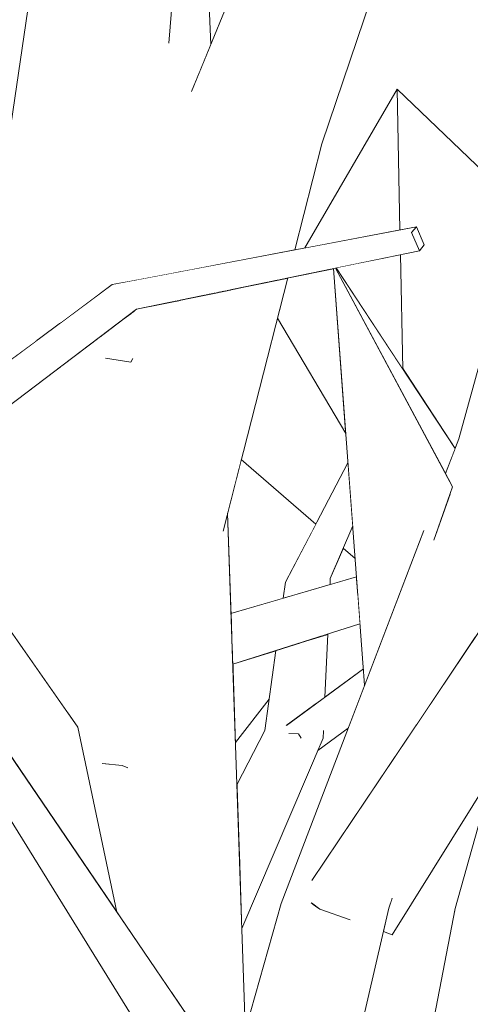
# Model space of a CAD drawing. Extents: x -289599 to -184549, y 66678 to 295474.
# Tile 292 of 656: x -263483 to -263431, y 71682 to 71798. Entities that reach past the tile are written whole.
import ezdxf

# ---------------------------------------------------------------- set-up
doc = ezdxf.new("R2010")
doc.units = 0
doc.header["$MEASUREMENT"] = 0
doc.linetypes.add('Wipeout_Contour', pattern=[1000, 0, -1000])
doc.layers.add('arch drzewa', color=8, linetype='Continuous')
doc.layers.add('arch drzewa_Nr_Pióra__4', color=8, linetype='Continuous', lineweight=9)

msp = doc.modelspace()

# ---------------------------------------------------------------- wipeouts: each hides what was drawn before it
at = {"color": 254, "linetype": 'Wipeout_Contour', "lineweight": 0, "ltscale": 1281241.585865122}
msp.add_wipeout([(-263463.65, 71806.32), (-263462.42, 71791.53), (-263461.04, 71794.9), (-263461.69, 71812.61)], dxfattribs=at).dxf.layer = 'arch drzewa'
at = {"color": 254, "linetype": 'Wipeout_Contour', "lineweight": 0, "ltscale": 960967.474172}
msp.add_wipeout([(-263519.34, 71726.14), (-263469.76, 71763.75), (-263472.45, 71765.61)], dxfattribs=at).dxf.layer = 'arch drzewa'
at = {"color": 254, "linetype": 'Wipeout_Contour', "lineweight": 0, "ltscale": 1281123.192296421}
msp.add_wipeout([(-263443.73, 71730.08), (-263458.51, 71723.9), (-263458.44, 71721.92), (-263443.48, 71726.69)], dxfattribs=at).dxf.layer = 'arch drzewa'
at = {"color": 254, "linetype": 'Wipeout_Contour', "lineweight": 0, "ltscale": 1280998.949857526}
msp.add_wipeout([(-263430.51, 71691.85), (-263429.97, 71677.53), (-263429.73, 71677.45), (-263427.82, 71692.64)], dxfattribs=at).dxf.layer = 'arch drzewa'

# ---------------------------------------------------------------- next in the draw order: wipeouts: each hides what was drawn before it
at = {"color": 254, "linetype": 'Wipeout_Contour', "lineweight": 0, "ltscale": 960866.012305}
msp.add_wipeout([(-263469.76, 71763.75), (-263436.5, 71770.63), (-263437.41, 71772.76)], dxfattribs=at).dxf.layer = 'arch drzewa'
at = {"color": 254, "linetype": 'Wipeout_Contour', "lineweight": 0, "ltscale": 961007.34734}
msp.add_wipeout([(-263472.45, 71765.61), (-263520.95, 71728.91), (-263519.34, 71726.14)], dxfattribs=at).dxf.layer = 'arch drzewa'
at = {"color": 254, "linetype": 'Wipeout_Contour', "lineweight": 0, "ltscale": 1281126.751027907}
msp.add_wipeout([(-263458.65, 71727.92), (-263458.51, 71723.9), (-263443.73, 71730.08), (-263443.89, 71732.22)], dxfattribs=at).dxf.layer = 'arch drzewa'
at = {"color": 254, "linetype": 'Wipeout_Contour', "lineweight": 0, "ltscale": 1281000.760288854}
msp.add_wipeout([(-263432.29, 71676.6), (-263430.22, 71677.61), (-263429.97, 71677.53), (-263430.51, 71691.85)], dxfattribs=at).dxf.layer = 'arch drzewa'

# ---------------------------------------------------------------- next in the draw order: wipeouts: each hides what was drawn before it
at = {"color": 254, "linetype": 'Wipeout_Contour', "lineweight": 0, "ltscale": 960973.259236}
msp.add_wipeout([(-263520.95, 71728.91), (-263472.45, 71765.61), (-263472.63, 71766.63)], dxfattribs=at).dxf.layer = 'arch drzewa'
at = {"color": 254, "linetype": 'Wipeout_Contour', "lineweight": 0, "ltscale": 1921721.257470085}
msp.add_wipeout([(-263462.44, 71740.65), (-263457.7, 71671.6), (-263456.67, 71670.07), (-263459.05, 71739.73), (-263459.56, 71737.74), (-263461.58, 71741.24)], dxfattribs=at).dxf.layer = 'arch drzewa'
at = {"color": 254, "linetype": 'Wipeout_Contour', "lineweight": 0, "ltscale": 1281122.999128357}
msp.add_wipeout([(-263452.24, 71731.59), (-263451.83, 71729.91), (-263447, 71731.31), (-263446.97, 71732.02)], dxfattribs=at).dxf.layer = 'arch drzewa'
at = {"color": 254, "linetype": 'Wipeout_Contour', "lineweight": 0, "ltscale": 1281109.666590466}
msp.add_wipeout([(-263447.27, 71725.49), (-263450.52, 71724.45), (-263448.77, 71717.21), (-263447.6, 71718.07)], dxfattribs=at).dxf.layer = 'arch drzewa'
at = {"color": 254, "linetype": 'Wipeout_Contour', "lineweight": 0, "ltscale": 1281007.771982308}
msp.add_wipeout([(-263432.29, 71693.16), (-263432.57, 71676.72), (-263432.29, 71676.6), (-263430.51, 71691.85)], dxfattribs=at).dxf.layer = 'arch drzewa'

# ---------------------------------------------------------------- next in the draw order: wipeouts: each hides what was drawn before it
at = {"color": 254, "linetype": 'Wipeout_Contour', "lineweight": 0, "ltscale": 961010.173879}
msp.add_wipeout([(-263472.63, 71766.63), (-263520.59, 71731.07), (-263520.95, 71728.91)], dxfattribs=at).dxf.layer = 'arch drzewa'
at = {"color": 254, "linetype": 'Wipeout_Contour', "lineweight": 0, "ltscale": 960835.219289}
msp.add_wipeout([(-263446.97, 71732.02), (-263444.34, 71738.21), (-263444.71, 71743.07)], dxfattribs=at).dxf.layer = 'arch drzewa'
at = {"color": 254, "linetype": 'Wipeout_Contour', "lineweight": 0, "ltscale": 1281142.372581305}
msp.add_wipeout([(-263462.95, 71741.49), (-263460, 71674.97), (-263457.7, 71671.6), (-263462.44, 71740.65)], dxfattribs=at).dxf.layer = 'arch drzewa'
at = {"color": 254, "linetype": 'Wipeout_Contour', "lineweight": 0, "ltscale": 960849.099591}
msp.add_wipeout([(-263452.24, 71731.59), (-263452.5, 71729.71), (-263451.83, 71729.91)], dxfattribs=at).dxf.layer = 'arch drzewa'
at = {"color": 254, "linetype": 'Wipeout_Contour', "lineweight": 0, "ltscale": 1281011.555241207}
msp.add_wipeout([(-263432.29, 71693.16), (-263435.44, 71676.77), (-263434.19, 71677.04), (-263432.57, 71676.72)], dxfattribs=at).dxf.layer = 'arch drzewa'

# ---------------------------------------------------------------- next in the draw order: wipeouts: each hides what was drawn before it
at = {"color": 254, "linetype": 'Wipeout_Contour', "lineweight": 0, "ltscale": 960950.322217}
msp.add_wipeout([(-263475.3, 71764.65), (-263478.89, 71776.04), (-263478.66, 71762.16)], dxfattribs=at).dxf.layer = 'arch drzewa'
at = {"color": 254, "linetype": 'Wipeout_Contour', "lineweight": 0, "ltscale": 960898.598862}
msp.add_wipeout([(-263437.41, 71772.76), (-263472.45, 71765.61), (-263469.76, 71763.75)], dxfattribs=at).dxf.layer = 'arch drzewa'
at = {"color": 254, "linetype": 'Wipeout_Contour', "lineweight": 0, "ltscale": 3203074.14590242}
msp.add_wipeout([(-263474.4, 71760.24), (-263478.14, 71757.4), (-263471.9, 71720.56), (-263469.52, 71731.72), (-263464.36, 71760.12), (-263470.11, 71760.19), (-263470.22, 71757.92), (-263470.42, 71757.49), (-263473.23, 71757.94), (-263473.9, 71760.23)], dxfattribs=at).dxf.layer = 'arch drzewa'
at = {"color": 254, "linetype": 'Wipeout_Contour', "lineweight": 0, "ltscale": 960969.50865}
msp.add_wipeout([(-263481.49, 71760.06), (-263489.43, 71759.45), (-263488.89, 71754.57)], dxfattribs=at).dxf.layer = 'arch drzewa'
at = {"color": 254, "linetype": 'Wipeout_Contour', "lineweight": 0, "ltscale": 1281121.289517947}
msp.add_wipeout([(-263452.24, 71731.59), (-263446.97, 71732.02), (-263444.71, 71743.07), (-263444.9, 71745.65)], dxfattribs=at).dxf.layer = 'arch drzewa'
at = {"color": 254, "linetype": 'Wipeout_Contour', "lineweight": 0, "ltscale": 960760.907767}
msp.add_wipeout([(-263425.8, 71716.4), (-263432.29, 71693.16), (-263430.51, 71691.85)], dxfattribs=at).dxf.layer = 'arch drzewa'

# ---------------------------------------------------------------- next in the draw order: wipeouts: each hides what was drawn before it
at = {"color": 254, "linetype": 'Wipeout_Contour', "lineweight": 0, "ltscale": 1281274.874348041}
msp.add_wipeout([(-263478.89, 71776.04), (-263479.88, 71773.74), (-263478.8, 71762.06), (-263478.66, 71762.16)], dxfattribs=at).dxf.layer = 'arch drzewa'
at = {"color": 254, "linetype": 'Wipeout_Contour', "lineweight": 0, "ltscale": 960870.164665}
msp.add_wipeout([(-263472.45, 71765.61), (-263437.41, 71772.76), (-263436.85, 71773.45)], dxfattribs=at).dxf.layer = 'arch drzewa'
at = {"color": 254, "linetype": 'Wipeout_Contour', "lineweight": 0, "ltscale": 1281211.225379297}
msp.add_wipeout([(-263463.98, 71764.95), (-263463.89, 71762.91), (-263463.88, 71762.97), (-263463.83, 71764.98)], dxfattribs=at).dxf.layer = 'arch drzewa'
at = {"color": 254, "linetype": 'Wipeout_Contour', "lineweight": 0, "ltscale": 960935.380875}
msp.add_wipeout([(-263474, 71760.54), (-263474.4, 71760.24), (-263473.9, 71760.23)], dxfattribs=at).dxf.layer = 'arch drzewa'
at = {"color": 254, "linetype": 'Wipeout_Contour', "lineweight": 0, "ltscale": 2241852.467594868}
msp.add_wipeout([(-263436.87, 71714.78), (-263430.03, 71724.96), (-263421.96, 71750.47), (-263431.85, 71748.48), (-263432.67, 71742.98), (-263432.59, 71742.84), (-263432.76, 71742.39)], dxfattribs=at).dxf.layer = 'arch drzewa'
at = {"color": 254, "linetype": 'Wipeout_Contour', "lineweight": 0, "ltscale": 1281153.702414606}
msp.add_wipeout([(-263470.35, 71711.45), (-263465.56, 71683.16), (-263460, 71674.97), (-263462.95, 71741.49)], dxfattribs=at).dxf.layer = 'arch drzewa'

# ---------------------------------------------------------------- next in the draw order: wipeouts: each hides what was drawn before it
at = {"color": 254, "linetype": 'Wipeout_Contour', "lineweight": 0, "ltscale": 960901.62624}
msp.add_wipeout([(-263436.85, 71773.45), (-263472.63, 71766.63), (-263472.45, 71765.61)], dxfattribs=at).dxf.layer = 'arch drzewa'
at = {"color": 254, "linetype": 'Wipeout_Contour', "lineweight": 0, "ltscale": 1281212.213252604}
msp.add_wipeout([(-263463.98, 71764.95), (-263464.56, 71764.83), (-263464.07, 71761.88), (-263463.89, 71762.91)], dxfattribs=at).dxf.layer = 'arch drzewa'
at = {"color": 254, "linetype": 'Wipeout_Contour', "lineweight": 0, "ltscale": 3203004.409450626}
msp.add_wipeout([(-263478.14, 71757.4), (-263478.57, 71757.07), (-263477.79, 71716.14), (-263476.67, 71714.54), (-263472.06, 71692.74), (-263465.56, 71683.16), (-263470.35, 71711.45), (-263470.8, 71709.74), (-263473.69, 71710.25), (-263471.9, 71720.56)], dxfattribs=at).dxf.layer = 'arch drzewa'
at = {"color": 254, "linetype": 'Wipeout_Contour', "lineweight": 0, "ltscale": 960803.442863}
msp.add_wipeout([(-263433.42, 71744.38), (-263432.67, 71742.98), (-263431.85, 71748.48)], dxfattribs=at).dxf.layer = 'arch drzewa'

# ---------------------------------------------------------------- next in the draw order: wipeouts: each hides what was drawn before it
at = {"color": 254, "linetype": 'Wipeout_Contour', "lineweight": 0, "ltscale": 2242158.717550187}
msp.add_wipeout([(-263465.51, 71800.36), (-263464.13, 71768.25), (-263463.75, 71768.32), (-263463.31, 71785.82), (-263463.27, 71789.45), (-263462.42, 71791.53), (-263463.65, 71806.32)], dxfattribs=at).dxf.layer = 'arch drzewa'
at = {"color": 254, "linetype": 'Wipeout_Contour', "lineweight": 0, "ltscale": 1281055.946530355}
msp.add_wipeout([(-263417.91, 71799.31), (-263431.85, 71748.48), (-263421.96, 71750.47), (-263413.93, 71795.19)], dxfattribs=at).dxf.layer = 'arch drzewa'
at = {"color": 254, "linetype": 'Wipeout_Contour', "lineweight": 0, "ltscale": 1281113.476563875}
msp.add_wipeout([(-263436.85, 71773.45), (-263437.41, 71772.76), (-263436.5, 71770.63), (-263435.94, 71771.32)], dxfattribs=at).dxf.layer = 'arch drzewa'
at = {"color": 254, "linetype": 'Wipeout_Contour', "lineweight": 0, "ltscale": 1921832.90685544}
msp.add_wipeout([(-263470.11, 71760.19), (-263464.36, 71760.12), (-263464.07, 71761.88), (-263464.56, 71764.83), (-263469.76, 71763.75), (-263469.94, 71763.62)], dxfattribs=at).dxf.layer = 'arch drzewa'
at = {"color": 254, "linetype": 'Wipeout_Contour', "lineweight": 0, "ltscale": 1281257.839766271}
msp.add_wipeout([(-263488.35, 71749.65), (-263485.92, 71727.75), (-263477.79, 71716.14), (-263478.57, 71757.07)], dxfattribs=at).dxf.layer = 'arch drzewa'
at = {"color": 254, "linetype": 'Wipeout_Contour', "lineweight": 0, "ltscale": 1601484.772272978}
msp.add_wipeout([(-263491.42, 71642.2), (-263476.36, 71641.28), (-263477.68, 71653.25), (-263487.04, 71667.18), (-263490.53, 71694.71)], dxfattribs=at).dxf.layer = 'arch drzewa'

# ---------------------------------------------------------------- next in the draw order: wipeouts: each hides what was drawn before it
at = {"color": 254, "linetype": 'Wipeout_Contour', "lineweight": 0, "ltscale": 1921860.694915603}
msp.add_wipeout([(-263467.97, 71785.34), (-263465.1, 71768.07), (-263464.13, 71768.25), (-263465.51, 71800.36), (-263465.52, 71800.34), (-263465.94, 71795.34)], dxfattribs=at).dxf.layer = 'arch drzewa'
at = {"color": 254, "linetype": 'Wipeout_Contour', "lineweight": 0, "ltscale": 960893.914935}
msp.add_wipeout([(-263454.48, 71666.85), (-263485.37, 71712.34), (-263488.75, 71711.25)], dxfattribs=at).dxf.layer = 'arch drzewa'

# ---------------------------------------------------------------- next in the draw order: wipeouts: each hides what was drawn before it
at = {"color": 254, "linetype": 'Wipeout_Contour', "lineweight": 0, "ltscale": 1281207.801754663}
msp.add_wipeout([(-263463.31, 71785.82), (-263463.75, 71768.32), (-263457.83, 71769.45), (-263454.26, 71785.03)], dxfattribs=at).dxf.layer = 'arch drzewa'
at = {"color": 254, "linetype": 'Wipeout_Contour', "lineweight": 0, "ltscale": 1281237.376130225}
msp.add_wipeout([(-263469.11, 71780.05), (-263469.76, 71767.18), (-263465.1, 71768.07), (-263467.97, 71785.34)], dxfattribs=at).dxf.layer = 'arch drzewa'
at = {"color": 254, "linetype": 'Wipeout_Contour', "lineweight": 0, "ltscale": 1281129.784342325}
msp.add_wipeout([(-263454.48, 71666.85), (-263488.75, 71711.25), (-263460.06, 71666.81), (-263455.93, 71666.21)], dxfattribs=at).dxf.layer = 'arch drzewa'

# ---------------------------------------------------------------- next in the draw order: wipeouts: each hides what was drawn before it
at = {"color": 254, "linetype": 'Wipeout_Contour', "lineweight": 0, "ltscale": 1601567.507572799}
msp.add_wipeout([(-263465.18, 71804.4), (-263469.41, 71801.86), (-263469.11, 71780.05), (-263467.97, 71785.34), (-263465.94, 71795.34)], dxfattribs=at).dxf.layer = 'arch drzewa'
at = {"color": 254, "linetype": 'Wipeout_Contour', "lineweight": 0, "ltscale": 2241947.973283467}
msp.add_wipeout([(-263457.68, 71699.55), (-263457.38, 71690.81), (-263447.82, 71713.24), (-263450.07, 71713.53), (-263450.43, 71713.29), (-263451.49, 71713.72), (-263454.68, 71714.14)], dxfattribs=at).dxf.layer = 'arch drzewa'
at = {"color": 254, "linetype": 'Wipeout_Contour', "lineweight": 0, "ltscale": 1281178.803868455}
msp.add_wipeout([(-263488.75, 71711.25), (-263489.77, 71711.99), (-263460.08, 71666.81), (-263460.06, 71666.81)], dxfattribs=at).dxf.layer = 'arch drzewa'

# ---------------------------------------------------------------- next in the draw order: linework, layer by layer
at = {"layer": 'arch drzewa_Nr_Pióra__4', "linetype": 'Continuous'}
msp.add_line((-263465.96, 71795.06), (-263465.18, 71804.4), dxfattribs=at)

# ---------------------------------------------------------------- next in the draw order: wipeouts: each hides what was drawn before it
at = {"color": 254, "linetype": 'Wipeout_Contour', "lineweight": 0, "ltscale": 1281248.057512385}
msp.add_wipeout([(-263469.41, 71801.86), (-263470.2, 71767.09), (-263469.76, 71767.18), (-263469.11, 71780.05)], dxfattribs=at).dxf.layer = 'arch drzewa'
at = {"color": 254, "linetype": 'Wipeout_Contour', "lineweight": 0, "ltscale": 960844.976307}
msp.add_wipeout([(-263457.96, 71707.74), (-263457.68, 71699.55), (-263454.68, 71714.14)], dxfattribs=at).dxf.layer = 'arch drzewa'
at = {"color": 254, "linetype": 'Wipeout_Contour', "lineweight": 0, "ltscale": 960824.799917}
msp.add_wipeout([(-263447.78, 71714.07), (-263448, 71713.98), (-263447.82, 71713.24)], dxfattribs=at).dxf.layer = 'arch drzewa'
at = {"color": 254, "linetype": 'Wipeout_Contour', "lineweight": 0, "ltscale": 960867.237858}
msp.add_wipeout([(-263489.77, 71711.99), (-263462, 71667.09), (-263460.08, 71666.81)], dxfattribs=at).dxf.layer = 'arch drzewa'
at = {"color": 254, "linetype": 'Wipeout_Contour', "lineweight": 0, "ltscale": 3202678.413284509}
msp.add_wipeout([(-263454.92, 71667.5), (-263454.48, 71666.85), (-263453.69, 71665.88), (-263446.67, 71664.86), (-263440.08, 71693.2), (-263443.01, 71693.33), (-263444.8, 71691.89), (-263448.2, 71693.09), (-263448.88, 71693.6), (-263452.76, 71693.77)], dxfattribs=at).dxf.layer = 'arch drzewa'

# ---------------------------------------------------------------- next in the draw order: wipeouts: each hides what was drawn before it
at = {"color": 254, "linetype": 'Wipeout_Contour', "lineweight": 0, "ltscale": 1921802.937782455}
msp.add_wipeout([(-263469.52, 71731.72), (-263471.45, 71710.01), (-263458.61, 71766.06), (-263463.83, 71764.98), (-263463.88, 71762.97), (-263464.36, 71760.12)], dxfattribs=at).dxf.layer = 'arch drzewa'
at = {"color": 254, "linetype": 'Wipeout_Contour', "lineweight": 0, "ltscale": 2241956.086333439}
msp.add_wipeout([(-263454.68, 71714.14), (-263451.49, 71713.72), (-263451.61, 71713.76), (-263452.09, 71714.77), (-263448.77, 71717.21), (-263450.52, 71724.45), (-263453.37, 71723.54)], dxfattribs=at).dxf.layer = 'arch drzewa'
at = {"color": 254, "linetype": 'Wipeout_Contour', "lineweight": 0, "ltscale": 2242022.050626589}
msp.add_wipeout([(-263469.04, 71678.48), (-263486.59, 71706.85), (-263470.08, 71667.97), (-263469.97, 71668.13), (-263470.19, 71668.28), (-263469.9, 71668.24), (-263467.6, 71671.67)], dxfattribs=at).dxf.layer = 'arch drzewa'
at = {"color": 254, "linetype": 'Wipeout_Contour', "lineweight": 0, "ltscale": 960786.569028}
msp.add_wipeout([(-263439.93, 71694.21), (-263440.08, 71693.2), (-263439.73, 71694.3)], dxfattribs=at).dxf.layer = 'arch drzewa'
at = {"color": 254, "linetype": 'Wipeout_Contour', "lineweight": 0, "ltscale": 1281091.753982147}
msp.add_wipeout([(-263456.97, 71678.89), (-263456.67, 71670.07), (-263454.92, 71667.5), (-263452.76, 71693.77)], dxfattribs=at).dxf.layer = 'arch drzewa'

# ---------------------------------------------------------------- next in the draw order: wipeouts: each hides what was drawn before it
at = {"color": 254, "linetype": 'Wipeout_Contour', "lineweight": 0, "ltscale": 960905.964581}
msp.add_wipeout([(-263484.64, 71711.27), (-263472.06, 71692.74), (-263476.67, 71714.54)], dxfattribs=at).dxf.layer = 'arch drzewa'
at = {"color": 254, "linetype": 'Wipeout_Contour', "lineweight": 0, "ltscale": 960826.85029}
msp.add_wipeout([(-263450.07, 71713.53), (-263447.82, 71713.24), (-263448, 71713.98)], dxfattribs=at).dxf.layer = 'arch drzewa'

# ---------------------------------------------------------------- next in the draw order: wipeouts: each hides what was drawn before it
at = {"color": 254, "linetype": 'Wipeout_Contour', "lineweight": 0, "ltscale": 1281195.495999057}
msp.add_wipeout([(-263471.9, 71720.56), (-263473.69, 71710.25), (-263471.45, 71710.01), (-263469.52, 71731.72)], dxfattribs=at).dxf.layer = 'arch drzewa'
at = {"color": 254, "linetype": 'Wipeout_Contour', "lineweight": 0, "ltscale": 1281111.520417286}
msp.add_wipeout([(-263450.72, 71713.73), (-263451.61, 71713.76), (-263451.49, 71713.72), (-263450.43, 71713.29)], dxfattribs=at).dxf.layer = 'arch drzewa'
at = {"color": 254, "linetype": 'Wipeout_Contour', "lineweight": 0, "ltscale": 1281192.857195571}
msp.add_wipeout([(-263487.61, 71708.49), (-263475.46, 71648.56), (-263470.08, 71667.97), (-263486.59, 71706.85)], dxfattribs=at).dxf.layer = 'arch drzewa'

# ---------------------------------------------------------------- next in the draw order: wipeouts: each hides what was drawn before it
at = {"color": 254, "linetype": 'Wipeout_Contour', "lineweight": 0, "ltscale": 2882472.712312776}
msp.add_wipeout([(-263450.72, 71713.73), (-263450.43, 71713.29), (-263450.07, 71713.53), (-263448, 71713.98), (-263447.78, 71714.07), (-263447.82, 71713.24), (-263448.44, 71711.78), (-263444.87, 71714.4), (-263442.94, 71719.45)], dxfattribs=at).dxf.layer = 'arch drzewa'
at = {"color": 254, "linetype": 'Wipeout_Contour', "lineweight": 0, "ltscale": 3203095.872157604}
msp.add_wipeout([(-263491.63, 71712.97), (-263492.99, 71714.07), (-263476.19, 71650.82), (-263475.46, 71648.56), (-263487.61, 71708.49), (-263489.1, 71710.91), (-263490.52, 71712.07), (-263490.45, 71711.85), (-263490.7, 71711.72), (-263491.16, 71711.65)], dxfattribs=at).dxf.layer = 'arch drzewa'

# ---------------------------------------------------------------- next in the draw order: wipeouts: each hides what was drawn before it
at = {"color": 254, "linetype": 'Wipeout_Contour', "lineweight": 0, "ltscale": 1601378.146361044}
msp.add_wipeout([(-263452.09, 71714.77), (-263451.61, 71713.76), (-263450.72, 71713.73), (-263442.94, 71719.45), (-263443.08, 71721.39)], dxfattribs=at).dxf.layer = 'arch drzewa'
at = {"color": 254, "linetype": 'Wipeout_Contour', "lineweight": 0, "ltscale": 1601482.957909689}
msp.add_wipeout([(-263492.99, 71714.07), (-263487.04, 71667.18), (-263477.68, 71653.25), (-263476.56, 71651.82), (-263476.19, 71650.82)], dxfattribs=at).dxf.layer = 'arch drzewa'

# ---------------------------------------------------------------- next in the draw order: wipeouts: each hides what was drawn before it
at = {"color": 254, "linetype": 'Wipeout_Contour', "lineweight": 0, "ltscale": 960963.477872}
msp.add_wipeout([(-263499.19, 71741.43), (-263476.67, 71714.54), (-263496.79, 71743.25)], dxfattribs=at).dxf.layer = 'arch drzewa'
at = {"color": 254, "linetype": 'Wipeout_Contour', "lineweight": 0, "ltscale": 2562156.731428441}
msp.add_wipeout([(-263435.99, 71737.64), (-263452.76, 71693.77), (-263448.88, 71693.6), (-263449.16, 71693.8), (-263449.1, 71696.56), (-263436.87, 71714.78), (-263432.76, 71742.39), (-263434.79, 71736.59)], dxfattribs=at).dxf.layer = 'arch drzewa'

# ---------------------------------------------------------------- next in the draw order: linework, layer by layer
at = {"layer": 'arch drzewa_Nr_Pióra__4', "linetype": 'Continuous'}
for p, q in [((-263450.72, 71713.73), (-263451.83, 71713.77)), ((-263450.39, 71713.22), (-263450.72, 71713.73)), ((-263456.97, 71678.89), (-263452.76, 71693.77))]:
    msp.add_line(p, q, dxfattribs=at)

# ---------------------------------------------------------------- next in the draw order: wipeouts: each hides what was drawn before it
at = {"color": 254, "linetype": 'Wipeout_Contour', "lineweight": 0, "ltscale": 1281175.683881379}
msp.add_wipeout([(-263461.58, 71741.24), (-263459.56, 71737.74), (-263451.98, 71767.43), (-263457.39, 71766.31)], dxfattribs=at).dxf.layer = 'arch drzewa'
at = {"color": 254, "linetype": 'Wipeout_Contour', "lineweight": 0, "ltscale": 2242218.200298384}
msp.add_wipeout([(-263499.19, 71741.43), (-263506.05, 71736.22), (-263489.4, 71712.11), (-263486.39, 71713.08), (-263485.37, 71712.34), (-263484.64, 71711.27), (-263476.67, 71714.54)], dxfattribs=at).dxf.layer = 'arch drzewa'
at = {"color": 254, "linetype": 'Wipeout_Contour', "lineweight": 0, "ltscale": 960789.818587}
msp.add_wipeout([(-263443.01, 71693.33), (-263440.08, 71693.2), (-263439.93, 71694.21)], dxfattribs=at).dxf.layer = 'arch drzewa'

# ---------------------------------------------------------------- next in the draw order: linework, layer by layer
at = {"layer": 'arch drzewa_Nr_Pióra__4', "linetype": 'Continuous'}
msp.add_line((-263476.67, 71714.54), (-263496.79, 71743.25), dxfattribs=at)

# ---------------------------------------------------------------- next in the draw order: wipeouts: each hides what was drawn before it
at = {"color": 254, "linetype": 'Wipeout_Contour', "lineweight": 0, "ltscale": 1921492.982015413}
msp.add_wipeout([(-263439.69, 71690.07), (-263427.83, 71709.13), (-263425.8, 71716.4), (-263423.66, 71715.83), (-263389.54, 71770.66), (-263396.54, 71773.26)], dxfattribs=at).dxf.layer = 'arch drzewa'
at = {"color": 254, "linetype": 'Wipeout_Contour', "lineweight": 0, "ltscale": 2562370.529505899}
msp.add_wipeout([(-263458.61, 71766.06), (-263471.45, 71710.01), (-263470.8, 71709.74), (-263470.35, 71711.45), (-263462.95, 71741.49), (-263462.44, 71740.65), (-263461.58, 71741.24), (-263457.39, 71766.31)], dxfattribs=at).dxf.layer = 'arch drzewa'

# ---------------------------------------------------------------- next in the draw order: wipeouts: each hides what was drawn before it
at = {"color": 254, "linetype": 'Wipeout_Contour', "lineweight": 0, "ltscale": 1281269.670253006}
msp.add_wipeout([(-263469.41, 71801.86), (-263481.76, 71804.42), (-263472.63, 71766.63), (-263470.2, 71767.09)], dxfattribs=at).dxf.layer = 'arch drzewa'
at = {"color": 254, "linetype": 'Wipeout_Contour', "lineweight": 0, "ltscale": 2882347.638578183}
msp.add_wipeout([(-263448.2, 71693.09), (-263444.8, 71691.89), (-263443.01, 71693.33), (-263439.93, 71694.21), (-263439.73, 71694.3), (-263440.08, 71693.2), (-263440.72, 71690.44), (-263439.69, 71690.07), (-263396.54, 71773.26)], dxfattribs=at).dxf.layer = 'arch drzewa'
at = {"color": 254, "linetype": 'Wipeout_Contour', "lineweight": 0, "ltscale": 1601539.810533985}
msp.add_wipeout([(-263470.29, 71763.35), (-263470.42, 71757.49), (-263470.22, 71757.92), (-263470.11, 71760.19), (-263469.94, 71763.62)], dxfattribs=at).dxf.layer = 'arch drzewa'
at = {"color": 254, "linetype": 'Wipeout_Contour', "lineweight": 0, "ltscale": 1281135.971224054}
msp.add_wipeout([(-263458.44, 71721.92), (-263458.13, 71712.73), (-263454.17, 71717.8), (-263453.37, 71723.54)], dxfattribs=at).dxf.layer = 'arch drzewa'
at = {"color": 254, "linetype": 'Wipeout_Contour', "lineweight": 0, "ltscale": 960891.961786}
msp.add_wipeout([(-263473.69, 71710.25), (-263470.8, 71709.74), (-263471.45, 71710.01)], dxfattribs=at).dxf.layer = 'arch drzewa'

# ---------------------------------------------------------------- next in the draw order: linework, layer by layer
at = {"layer": 'arch drzewa_Nr_Pióra__4', "linetype": 'Continuous'}
for p, q in [((-263454.68, 71714.14), (-263453.37, 71723.54)), ((-263458.13, 71712.73), (-263454.17, 71717.8)), ((-263472.06, 71692.74), (-263476.67, 71714.54)), ((-263457.96, 71707.74), (-263454.68, 71714.14)), ((-263462, 71667.09), (-263489.77, 71711.99)), ((-263454.48, 71666.85), (-263485.37, 71712.34)), ((-263471.45, 71710.01), (-263473.8, 71710.26)), ((-263470.77, 71709.73), (-263471.45, 71710.01)), ((-263439.69, 71690.07), (-263440.72, 71690.44))]:
    msp.add_line(p, q, dxfattribs=at)

# ---------------------------------------------------------------- next in the draw order: wipeouts: each hides what was drawn before it
at = {"color": 254, "linetype": 'Wipeout_Contour', "lineweight": 0, "ltscale": 1921922.657471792}
msp.add_wipeout([(-263487.56, 71764.9), (-263479.88, 71773.74), (-263478.89, 71776.04), (-263475.3, 71764.65), (-263472.63, 71766.63), (-263481.76, 71804.42)], dxfattribs=at).dxf.layer = 'arch drzewa'
at = {"color": 254, "linetype": 'Wipeout_Contour', "lineweight": 0, "ltscale": 960750.87869}
msp.add_wipeout([(-263397.05, 71774.1), (-263448.2, 71693.09), (-263396.54, 71773.26)], dxfattribs=at).dxf.layer = 'arch drzewa'
at = {"color": 254, "linetype": 'Wipeout_Contour', "lineweight": 0, "ltscale": 960926.53451}
msp.add_wipeout([(-263470.29, 71763.35), (-263471.6, 71762.36), (-263470.42, 71757.49)], dxfattribs=at).dxf.layer = 'arch drzewa'

# ---------------------------------------------------------------- next in the draw order: linework, layer by layer
at = {"layer": 'arch drzewa_Nr_Pióra__4', "linetype": 'Continuous'}
msp.add_line((-263487.65, 71764.33), (-263481.76, 71804.42), dxfattribs=at)

# ---------------------------------------------------------------- next in the draw order: wipeouts: each hides what was drawn before it
at = {"color": 254, "linetype": 'Wipeout_Contour', "lineweight": 0, "ltscale": 1281052.16235814}
msp.add_wipeout([(-263449.1, 71696.56), (-263449.16, 71693.8), (-263448.2, 71693.09), (-263397.05, 71774.1)], dxfattribs=at).dxf.layer = 'arch drzewa'
at = {"color": 254, "linetype": 'Wipeout_Contour', "lineweight": 0, "ltscale": 1601550.165182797}
msp.add_wipeout([(-263471.6, 71762.36), (-263474, 71760.54), (-263473.9, 71760.23), (-263473.23, 71757.94), (-263470.42, 71757.49)], dxfattribs=at).dxf.layer = 'arch drzewa'

# ---------------------------------------------------------------- next in the draw order: linework, layer by layer
at = {"layer": 'arch drzewa_Nr_Pióra__4', "linetype": 'Continuous'}
for p, q in [((-263520.59, 71731.07), (-263472.63, 71766.63)), ((-263519.34, 71726.14), (-263469.76, 71763.75)), ((-263470.42, 71757.49), (-263473.39, 71757.97)), ((-263470.21, 71757.95), (-263470.42, 71757.49)), ((-263447.6, 71718.07), (-263447.27, 71725.49)), ((-263432.29, 71693.16), (-263425.8, 71716.4)), ((-263448.44, 71711.78), (-263444.87, 71714.4)), ((-263447.82, 71713.24), (-263447.78, 71714.12)), ((-263457.38, 71690.81), (-263447.82, 71713.24)), ((-263439.69, 71690.07), (-263427.83, 71709.13)), ((-263440.08, 71693.2), (-263439.71, 71694.38)), ((-263448.2, 71693.09), (-263449.21, 71693.84)), ((-263444.65, 71691.83), (-263448.2, 71693.09)), ((-263446.67, 71664.86), (-263440.08, 71693.2)), ((-263435.44, 71676.77), (-263432.29, 71693.16))]:
    msp.add_line(p, q, dxfattribs=at)

# ---------------------------------------------------------------- next in the draw order: wipeouts: each hides what was drawn before it
at = {"color": 254, "linetype": 'Wipeout_Contour', "lineweight": 0, "ltscale": 1281179.970731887}
msp.add_wipeout([(-263454.26, 71785.03), (-263456.83, 71769.64), (-263451.14, 71770.73), (-263447.95, 71783.23)], dxfattribs=at).dxf.layer = 'arch drzewa'
at = {"color": 254, "linetype": 'Wipeout_Contour', "lineweight": 0, "ltscale": 1281152.284787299}
msp.add_wipeout([(-263451.98, 71767.43), (-263453.19, 71762.68), (-263445.16, 71749.11), (-263446.61, 71768.54)], dxfattribs=at).dxf.layer = 'arch drzewa'
at = {"color": 254, "linetype": 'Wipeout_Contour', "lineweight": 0, "ltscale": 1921720.579833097}
msp.add_wipeout([(-263459.05, 71739.73), (-263458.65, 71727.92), (-263452.5, 71729.71), (-263452.24, 71731.59), (-263448.68, 71738.41), (-263457.44, 71746.05)], dxfattribs=at).dxf.layer = 'arch drzewa'
at = {"color": 254, "linetype": 'Wipeout_Contour', "lineweight": 0, "ltscale": 1601386.17658798}
msp.add_wipeout([(-263447, 71731.31), (-263443.89, 71732.22), (-263444.06, 71734.39), (-263445.45, 71735.6), (-263446.97, 71732.02)], dxfattribs=at).dxf.layer = 'arch drzewa'

# ---------------------------------------------------------------- next in the draw order: linework, layer by layer
at = {"layer": 'arch drzewa_Nr_Pióra__4', "linetype": 'Continuous'}
for p, q in [((-263459.59, 71737.61), (-263451.98, 71767.43)), ((-263448.68, 71738.41), (-263457.44, 71746.05)), ((-263456.67, 71670.07), (-263459.05, 71739.73)), ((-263452.5, 71729.71), (-263452.24, 71731.59))]:
    msp.add_line(p, q, dxfattribs=at)

# ---------------------------------------------------------------- next in the draw order: wipeouts: each hides what was drawn before it
at = {"color": 254, "linetype": 'Wipeout_Contour', "lineweight": 0, "ltscale": 960893.825335}
msp.add_wipeout([(-263457.83, 71769.45), (-263456.83, 71769.64), (-263454.26, 71785.03)], dxfattribs=at).dxf.layer = 'arch drzewa'

# ---------------------------------------------------------------- next in the draw order: wipeouts: each hides what was drawn before it
at = {"color": 254, "linetype": 'Wipeout_Contour', "lineweight": 0, "ltscale": 1601495.303351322}
msp.add_wipeout([(-263446.18, 71829.08), (-263454.26, 71785.03), (-263440.02, 71829.57), (-263441.69, 71828.64), (-263445.22, 71829.89)], dxfattribs=at).dxf.layer = 'arch drzewa'

# ---------------------------------------------------------------- next in the draw order: wipeouts: each hides what was drawn before it
at = {"color": 254, "linetype": 'Wipeout_Contour', "lineweight": 0, "ltscale": 1601518.890873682}
msp.add_wipeout([(-263463.31, 71785.82), (-263454.26, 71785.03), (-263446.18, 71829.08), (-263447.49, 71827.97), (-263463.27, 71789.45)], dxfattribs=at).dxf.layer = 'arch drzewa'

# ---------------------------------------------------------------- next in the draw order: linework, layer by layer
at = {"layer": 'arch drzewa_Nr_Pióra__4', "linetype": 'Continuous'}
msp.add_line((-263461.04, 71794.9), (-263461.69, 71812.61), dxfattribs=at)

# ---------------------------------------------------------------- next in the draw order: wipeouts: each hides what was drawn before it
at = {"color": 254, "linetype": 'Wipeout_Contour', "lineweight": 0, "ltscale": 1921757.30379334}
msp.add_wipeout([(-263447.95, 71783.23), (-263432.2, 71829.97), (-263433.96, 71830.02), (-263439.29, 71827.79), (-263440, 71828.04), (-263440.03, 71829)], dxfattribs=at).dxf.layer = 'arch drzewa'

# ---------------------------------------------------------------- next in the draw order: wipeouts: each hides what was drawn before it
at = {"color": 254, "linetype": 'Wipeout_Contour', "lineweight": 0, "ltscale": 1281182.68583498}
msp.add_wipeout([(-263440.02, 71829.57), (-263454.26, 71785.03), (-263447.95, 71783.23), (-263440.03, 71829)], dxfattribs=at).dxf.layer = 'arch drzewa'
at = {"color": 254, "linetype": 'Wipeout_Contour', "lineweight": 0, "ltscale": 3202756.990177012}
msp.add_wipeout([(-263439.12, 71789.64), (-263438.78, 71773.09), (-263436.85, 71773.45), (-263435.94, 71771.32), (-263436.5, 71770.63), (-263438.72, 71770.17), (-263438.43, 71756.67), (-263432.29, 71747.33), (-263431.85, 71748.48), (-263424.42, 71775.55)], dxfattribs=at).dxf.layer = 'arch drzewa'

# ---------------------------------------------------------------- next in the draw order: linework, layer by layer
at = {"layer": 'arch drzewa_Nr_Pióra__4', "linetype": 'Continuous'}
for p, q in [((-263437.41, 71772.76), (-263436.85, 71773.45)), ((-263436.85, 71773.45), (-263435.94, 71771.32)), ((-263436.5, 71770.63), (-263437.41, 71772.76)), ((-263435.94, 71771.32), (-263436.5, 71770.63))]:
    msp.add_line(p, q, dxfattribs=at)

# ---------------------------------------------------------------- next in the draw order: wipeouts: each hides what was drawn before it
at = {"color": 254, "linetype": 'Wipeout_Contour', "lineweight": 0, "ltscale": 960857.094721}
msp.add_wipeout([(-263439.12, 71789.64), (-263449.97, 71770.95), (-263438.78, 71773.09)], dxfattribs=at).dxf.layer = 'arch drzewa'
at = {"color": 254, "linetype": 'Wipeout_Contour', "lineweight": 0, "ltscale": 960843.526626}
msp.add_wipeout([(-263438.72, 71770.17), (-263446.28, 71768.6), (-263438.43, 71756.67)], dxfattribs=at).dxf.layer = 'arch drzewa'

# ---------------------------------------------------------------- next in the draw order: linework, layer by layer
at = {"layer": 'arch drzewa_Nr_Pióra__4', "linetype": 'Continuous'}
for p, q in [((-263447.95, 71783.23), (-263432.2, 71829.97)), ((-263463.3, 71789.38), (-263447.49, 71827.97)), ((-263449.97, 71770.95), (-263439.12, 71789.64)), ((-263424.42, 71775.55), (-263439.12, 71789.64)), ((-263439.12, 71789.64), (-263438.78, 71773.09)), ((-263451.14, 71770.73), (-263447.95, 71783.23))]:
    msp.add_line(p, q, dxfattribs=at)

# ---------------------------------------------------------------- next in the draw order: wipeouts: each hides what was drawn before it
at = {"color": 254, "linetype": 'Wipeout_Contour', "lineweight": 0, "ltscale": 1921649.538402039}
msp.add_wipeout([(-263446.61, 71768.54), (-263442.94, 71719.46), (-263435.99, 71737.64), (-263434.79, 71736.59), (-263432.59, 71742.84), (-263446.35, 71768.59)], dxfattribs=at).dxf.layer = 'arch drzewa'

# ---------------------------------------------------------------- next in the draw order: linework, layer by layer
at = {"layer": 'arch drzewa_Nr_Pióra__4', "linetype": 'Continuous'}
for p, q in [((-263434.81, 71736.54), (-263432.59, 71742.84)), ((-263446.97, 71732.02), (-263444.34, 71738.21)), ((-263452.76, 71693.77), (-263435.97, 71737.69)), ((-263444.06, 71734.39), (-263445.45, 71735.6)), ((-263458.65, 71727.92), (-263443.89, 71732.22)), ((-263447, 71731.31), (-263446.97, 71732.02)), ((-263458.44, 71721.92), (-263443.48, 71726.69)), ((-263452.18, 71714.7), (-263443.08, 71721.39))]:
    msp.add_line(p, q, dxfattribs=at)

# ---------------------------------------------------------------- next in the draw order: wipeouts: each hides what was drawn before it
at = {"color": 254, "linetype": 'Wipeout_Contour', "lineweight": 0, "ltscale": 1281110.045360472}
msp.add_wipeout([(-263446.28, 71768.6), (-263446.35, 71768.59), (-263433.42, 71744.38), (-263432.29, 71747.33)], dxfattribs=at).dxf.layer = 'arch drzewa'

# ---------------------------------------------------------------- next in the draw order: linework, layer by layer
at = {"layer": 'arch drzewa_Nr_Pióra__4', "linetype": 'Continuous'}
for p, q in [((-263431.85, 71748.48), (-263417.91, 71799.31)), ((-263449.15, 71696.48), (-263397.05, 71774.1)), ((-263472.63, 71766.63), (-263436.85, 71773.45)), ((-263469.76, 71763.75), (-263436.5, 71770.63)), ((-263438.72, 71770.17), (-263438.43, 71756.67)), ((-263446.61, 71768.54), (-263442.94, 71719.46)), ((-263432.59, 71742.84), (-263446.35, 71768.59)), ((-263432.29, 71747.33), (-263446.28, 71768.6)), ((-263445.16, 71749.11), (-263453.19, 71762.68)), ((-263433.42, 71744.38), (-263431.85, 71748.48)), ((-263452.24, 71731.59), (-263444.9, 71745.65))]:
    msp.add_line(p, q, dxfattribs=at)

doc.saveas('drawing.dxf')
